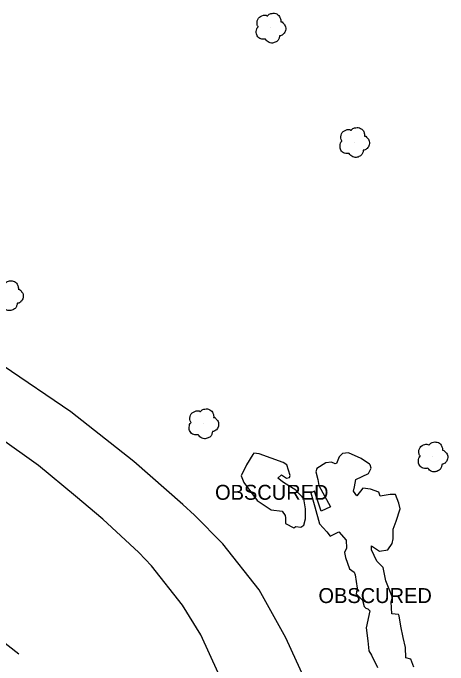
# Model space of a CAD drawing. Extents: x 368532 to 392481, y 10654822 to 10676899.
# Drawn here: x 373070.8 to 373216.1, y 10672181 to 10672399 of the extents above; entities that cross this region are included whole.
import ezdxf

# ---------------------------------------------------------------- set-up
doc = ezdxf.new("R2010")
doc.units = 0
for name, color, linetype in [('p_Catenary', 7, 'Continuous'), ('p_dtm obscured area', 7, 'Continuous'), ('p_road dirt road', 7, 'Continuous'), ('p_veg tree', 7, 'Continuous')]:
    doc.layers.add(name, color=color, linetype=linetype)

msp = doc.modelspace()

# ---------------------------------------------------------------- linework, layer by layer
at = {"layer": 'p_Catenary'}
msp.add_lwpolyline([(373072.74, 10672184.56), (373066.65, 10672189.4)], dxfattribs=at)
at = {"layer": 'p_dtm obscured area'}
msp.add_lwpolyline([(373165.26, 10672227.31), (373167, 10672227.09), (373167.94, 10672227.78), (373168.54, 10672229.9), (373168.52, 10672233.25), (373168.03, 10672236.55), (373165.29, 10672239.5), (373161.13, 10672241.99), (373159.27, 10672243.48), (373160.57, 10672244.62), (373162.15, 10672243.46), (373163.17, 10672243.73), (373163.39, 10672244.31), (373162.31, 10672247.95), (373161.08, 10672248.68), (373153.05, 10672251.63), (373151.29, 10672251.87), (373150.91, 10672251.44), (373148.87, 10672247.96), (373147, 10672244.23), (373147.9, 10672242.03), (373152.36, 10672236.02), (373157.08, 10672232.87), (373160.73, 10672232.38), (373161.69, 10672230.96), (373161.81, 10672230.24), (373161.84, 10672228.36), (373164.64, 10672226.83)], close=True, dxfattribs=at)
msp.add_lwpolyline([(373204.76, 10672180.24), (373203.78, 10672182.91), (373202.11, 10672183.41), (373201.96, 10672186.79), (373201.23, 10672190.17), (373200.41, 10672194), (373199.88, 10672197.42), (373199.61, 10672197.89), (373197.39, 10672198.05), (373197.19, 10672202.09), (373197.59, 10672203.55), (373195.36, 10672209.16), (373194.5, 10672213.54), (373192.36, 10672215.67), (373190.57, 10672219.49), (373190.63, 10672220.83), (373193.27, 10672219.1), (373196.05, 10672219.48), (373197.49, 10672221.62), (373197.84, 10672223.16), (373197.88, 10672226.4), (373198.8, 10672229.13), (373200.12, 10672233.23), (373199.78, 10672235.08), (373198.64, 10672238.04), (373196.86, 10672238), (373193.54, 10672237.49), (373193.01, 10672238.78), (373190.22, 10672239.8), (373187.73, 10672240.08), (373185.73, 10672237.57), (373184.6, 10672239.09), (373184.87, 10672240.59), (373185.35, 10672243.05), (373189.62, 10672244.98), (373190.46, 10672246.77), (373190.18, 10672247.91), (373189.97, 10672248.14), (373187.12, 10672250.07), (373182.86, 10672251.99), (373180.91, 10672251.67), (373179.81, 10672250.62), (373178.92, 10672248.37), (373178.5, 10672248.28), (373177.18, 10672248.83), (373175.36, 10672248.58), (373172.29, 10672246.68), (373171.97, 10672245.55), (373172.62, 10672242.98), (373172.96, 10672240.97), (373176.86, 10672233.84), (373173.79, 10672232.41), (373171.51, 10672239.08), (373170.34, 10672238.59), (373171.69, 10672233.89), (373173.23, 10672228.17), (373175.63, 10672225.49), (373176.82, 10672224.11), (373179.69, 10672225.57), (373182.12, 10672222.75), (373182.21, 10672220.03), (373181.53, 10672218.56), (373181.86, 10672216.91), (373183.2, 10672213.15), (373184.84, 10672212.01), (373185.16, 10672211.17), (373185.81, 10672206.64), (373185.5, 10672204.76), (373187.55, 10672202.63), (373188.18, 10672200.59), (373188.74, 10672200.01), (373189.42, 10672199.74), (373190.06, 10672199.08), (373188.8, 10672193.38), (373189.36, 10672189.01), (373189.67, 10672185.68), (373190.61, 10672184.29), (373192.62, 10672180.15)], dxfattribs=at)
at = {"layer": 'p_road dirt road'}
for p, q in [((373090.07, 10672265.62), (373067.53, 10672281.08)), ((373111.13, 10672249.03), (373090.07, 10672265.62)), ((373079.3, 10672247.68), (373054.58, 10672265.19)), ((373127.59, 10672234.7), (373111.13, 10672249.03)), ((373091.67, 10672237.43), (373079.3, 10672247.68)), ((373100.86, 10672229.79), (373091.67, 10672237.43)), ((373131.39, 10672231.06), (373127.59, 10672234.7)), ((373140.92, 10672221.55), (373131.39, 10672231.06)), ((373112.81, 10672218.58), (373100.86, 10672229.79)), ((373153.1, 10672206.15), (373140.92, 10672221.55)), ((373117.02, 10672214.17), (373112.81, 10672218.58)), ((373127.38, 10672201), (373117.02, 10672214.17)), ((373162.02, 10672190.1), (373153.1, 10672206.15)), ((373133.61, 10672191.11), (373127.38, 10672201)), ((373139.36, 10672178.39), (373133.61, 10672191.11)), ((373171.74, 10672168.85), (373162.02, 10672190.1))]:
    msp.add_line(p, q, dxfattribs=at)
at = {"layer": 'p_veg tree'}
for p, q in [((373156.84, 10672394.1), (373156.84, 10672394.1)), ((373184.83, 10672355.86), (373184.83, 10672355.86)), ((373134.41, 10672261.76), (373134.41, 10672261.76)), ((373210.98, 10672250.65), (373210.98, 10672250.65))]:
    msp.add_line(p, q, dxfattribs=at)
for points in [[(373155.16, 10672390.29), (373153.61, 10672390.38), (373152.38, 10672391.43), (373152.09, 10672392.9), (373152.25, 10672393.74), (373152.63, 10672394.33), (373152.73, 10672394.44), (373152.68, 10672394.53), (373152.35, 10672395.44), (373152.81, 10672397.31), (373154.45, 10672398.3), (373155.74, 10672398.14), (373155.88, 10672398.08), (373155.96, 10672398.18), (373156.97, 10672398.85), (373158.58, 10672398.89), (373159.89, 10672397.84), (373160.25, 10672396.82), (373160.28, 10672396.27), (373160.26, 10672396.16), (373160.36, 10672396.15), (373160.94, 10672395.82), (373161.73, 10672394.8), (373161.86, 10672393.24), (373161.16, 10672392.04), (373160.17, 10672391.47), (373159.91, 10672391.42), (373159.86, 10672391.38), (373159.85, 10672391.32), (373159.77, 10672390.87), (373159.38, 10672389.97), (373158.4, 10672389.26), (373157.17, 10672389), (373155.7, 10672389.64), (373155.14, 10672390.3)], [(373183.16, 10672352.05), (373181.6, 10672352.14), (373180.38, 10672353.19), (373180.08, 10672354.66), (373180.24, 10672355.5), (373180.62, 10672356.09), (373180.73, 10672356.19), (373180.67, 10672356.29), (373180.35, 10672357.19), (373180.8, 10672359.07), (373182.44, 10672360.05), (373183.73, 10672359.9), (373183.87, 10672359.84), (373183.95, 10672359.93), (373184.96, 10672360.61), (373186.57, 10672360.64), (373187.88, 10672359.6), (373188.24, 10672358.57), (373188.27, 10672358.02), (373188.25, 10672357.91), (373188.35, 10672357.91), (373188.93, 10672357.57), (373189.72, 10672356.56), (373189.86, 10672354.99), (373189.15, 10672353.79), (373188.17, 10672353.23), (373187.91, 10672353.18), (373187.85, 10672353.13), (373187.84, 10672353.07), (373187.76, 10672352.62), (373187.37, 10672351.73), (373186.39, 10672351.01), (373185.16, 10672350.76), (373183.69, 10672351.4), (373183.14, 10672352.05)], [(373067.46, 10672300.8), (373065.91, 10672300.89), (373064.68, 10672301.94), (373064.39, 10672303.41), (373064.55, 10672304.25), (373064.93, 10672304.84), (373065.03, 10672304.94), (373064.98, 10672305.04), (373064.65, 10672305.94), (373065.1, 10672307.82), (373066.75, 10672308.8), (373068.04, 10672308.65), (373068.18, 10672308.59), (373068.26, 10672308.68), (373069.27, 10672309.36), (373070.88, 10672309.4), (373072.19, 10672308.35), (373072.55, 10672307.32), (373072.58, 10672306.77), (373072.56, 10672306.66), (373072.66, 10672306.66), (373073.24, 10672306.33), (373074.03, 10672305.31), (373074.16, 10672303.75), (373073.46, 10672302.54), (373072.47, 10672301.98), (373072.21, 10672301.93), (373072.16, 10672301.89), (373072.15, 10672301.82), (373072.07, 10672301.38), (373071.68, 10672300.48), (373070.7, 10672299.76), (373069.47, 10672299.51), (373068, 10672300.15), (373067.44, 10672300.81)], [(373132.74, 10672257.95), (373131.18, 10672258.04), (373129.96, 10672259.09), (373129.66, 10672260.56), (373129.82, 10672261.4), (373130.2, 10672261.99), (373130.31, 10672262.09), (373130.25, 10672262.19), (373129.93, 10672263.09), (373130.38, 10672264.97), (373132.02, 10672265.95), (373133.31, 10672265.8), (373133.45, 10672265.74), (373133.53, 10672265.83), (373134.54, 10672266.51), (373136.16, 10672266.54), (373137.46, 10672265.5), (373137.82, 10672264.47), (373137.85, 10672263.92), (373137.83, 10672263.81), (373137.94, 10672263.81), (373138.52, 10672263.47), (373139.3, 10672262.46), (373139.44, 10672260.89), (373138.74, 10672259.69), (373137.75, 10672259.13), (373137.49, 10672259.08), (373137.43, 10672259.03), (373137.42, 10672258.97), (373137.34, 10672258.52), (373136.96, 10672257.63), (373135.98, 10672256.91), (373134.74, 10672256.66), (373133.27, 10672257.29), (373132.72, 10672257.95)], [(373209.45, 10672246.77), (373207.9, 10672246.81), (373206.63, 10672247.8), (373206.28, 10672249.26), (373206.4, 10672250.11), (373206.76, 10672250.71), (373206.86, 10672250.82), (373206.81, 10672250.92), (373206.45, 10672251.8), (373206.82, 10672253.7), (373208.42, 10672254.74), (373209.72, 10672254.64), (373209.86, 10672254.59), (373209.94, 10672254.68), (373210.92, 10672255.4), (373212.53, 10672255.5), (373213.88, 10672254.5), (373214.28, 10672253.49), (373214.33, 10672252.94), (373214.31, 10672252.83), (373214.42, 10672252.83), (373215.01, 10672252.52), (373215.83, 10672251.54), (373216.03, 10672249.98), (373215.38, 10672248.75), (373214.41, 10672248.15), (373214.16, 10672248.09), (373214.1, 10672248.04), (373214.09, 10672247.98), (373214.03, 10672247.53), (373213.68, 10672246.62), (373212.73, 10672245.87), (373211.5, 10672245.57), (373210.01, 10672246.14), (373209.43, 10672246.78)]]:
    msp.add_spline(points, degree=3, dxfattribs=at)

# ---------------------------------------------------------------- texts
at = {"layer": 'p_dtm obscured area'}
for p in [(373136.46, 10672236.24), (373171.01, 10672201.7)]:
    msp.add_text(' OBSCURED', height=5, dxfattribs=at).set_placement(p)

doc.saveas('drawing.dxf')
